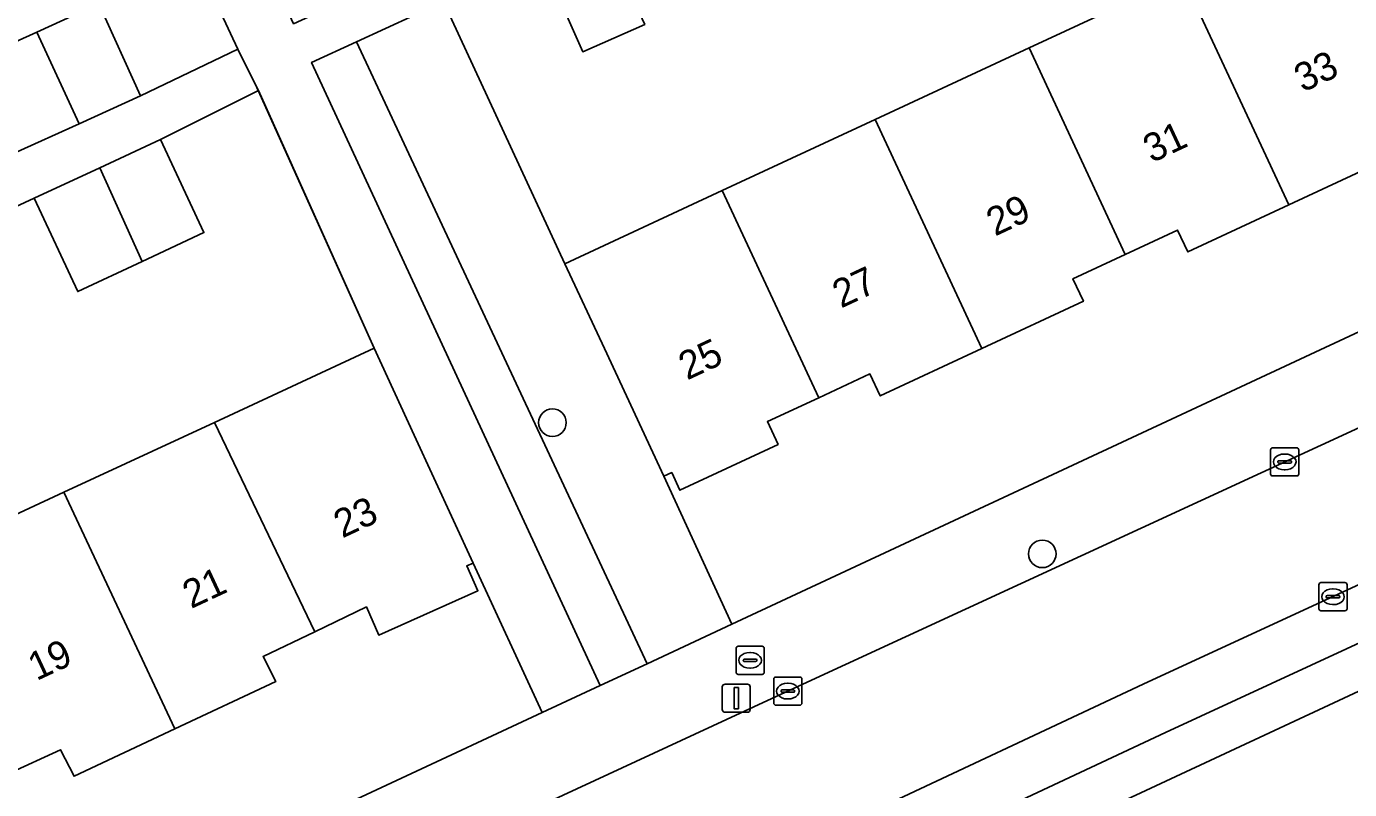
# Model space of a CAD drawing. Extents: x 160030 to 160839, y 385325 to 386450.
# Drawn here: x 160517.92 to 160564.92, y 386110.75 to 386137.86 of the extents above; entities that cross this region are included whole.
import ezdxf

# ---------------------------------------------------------------- set-up
doc = ezdxf.new("R2010")
doc.units = 0
for name, color, linetype in [('IMGEO_Boom', 7, 'Continuous'), ('IMGEO_Brandkraan', 7, 'Continuous'), ('IMGEO_Erf', 7, 'Continuous'), ('IMGEO_Groenvoorziening', 7, 'Continuous'), ('IMGEO_Kolk', 7, 'Continuous'), ('IMGEO_Lichtmast', 7, 'Continuous'), ('IMGEO_Muur', 7, 'Continuous'), ('IMGEO_Pand', 7, 'Continuous'), ('IMGEO_Pand_nummerreeks', 7, 'Continuous'), ('IMGEO_Parkeervlak_open', 7, 'Continuous'), ('IMGEO_Rijbaan_lokaal_open', 7, 'Continuous'), ('IMGEO_Voetpad_open', 7, 'Continuous')]:
    doc.layers.add(name, color=color, linetype=linetype)

msp = doc.modelspace()

# ---------------------------------------------------------------- linework, layer by layer
at = {"layer": 'IMGEO_Boom'}
for centre in [(160536.605, 386123.782), (160554.009, 386119.119)]:
    msp.add_circle(centre, 0.489, dxfattribs=at)
at = {"layer": 'IMGEO_Brandkraan'}
for p, q in [((160543.128, 386114.913), (160543.128, 386115.765)), ((160543.203, 386115.839), (160544.055, 386115.839)), ((160543.616, 386115.619), (160543.641, 386115.619)), ((160544.129, 386115.765), (160544.129, 386114.913)), ((160543.387, 386115.333), (160543.387, 386115.345)), ((160543.825, 386115.296), (160543.427, 386115.296)), ((160543.43, 386115.382), (160543.828, 386115.382)), ((160543.871, 386115.345), (160543.871, 386115.333)), ((160544.055, 386114.839), (160543.203, 386114.839)), ((160543.639, 386115.059), (160543.614, 386115.059))]:
    msp.add_line(p, q, dxfattribs=at)
for points in [[(160543.128, 386114.913), (160543.128, 386115.765)], [(160543.203, 386115.839), (160544.055, 386115.839)], [(160544.129, 386115.765), (160544.129, 386114.913)], [(160544.055, 386114.839), (160543.203, 386114.839)]]:
    msp.add_lwpolyline(points, dxfattribs=at)
for centre, radius, start, end in [((160543.205, 386115.763), 0.0765, 91.552, 178.448), ((160543.205, 386115.763), 0.0765, 91.552, 178.448), ((160544.053, 386115.763), 0.0765, 1.552, 88.448), ((160544.053, 386115.763), 0.0765, 1.552, 88.448), ((160543.427, 386115.342), 0.0403, 85.8775, 175.7526), ((160543.424, 386115.332), 0.0366, 178.938, 274.7102), ((160543.828, 386115.339), 0.043, 264.8664, 352.4533), ((160543.832, 386115.344), 0.0386, 1.7309, 96.639), ((160543.205, 386114.915), 0.0765, 181.552, 268.448), ((160543.205, 386114.915), 0.0765, 181.552, 268.448), ((160544.053, 386114.915), 0.0765, 271.552, 358.448), ((160544.053, 386114.915), 0.0765, 271.552, 358.448)]:
    msp.add_arc(centre, radius, start, end, dxfattribs=at)
for centre, major_axis, ratio, start_param, end_param in [((160543.615, 386115.339), (-0.387, 0.002), 0.722429, 4.712389, 7.853982), ((160543.64, 386115.339), (-0.39, 0.002), 0.717154, 1.570796, 4.712389)]:
    msp.add_ellipse(centre, major_axis=major_axis, ratio=ratio, start_param=start_param, end_param=end_param, dxfattribs=at)
at = {"layer": 'IMGEO_Erf'}
for points in [[(160516.002, 386136.629), (160518.284, 386137.662), (160520.494, 386138.663), (160521.976, 386135.39), (160525.431, 386137.05), (160521.201, 386146.102), (160515.591, 386143.481)], [(160577.341, 386138.194), (160573.75, 386136.522), (160570.161, 386134.851), (160569.742, 386135.75), (160567.86, 386134.874), (160565.982, 386134), (160566.359, 386133.189), (160562.77, 386131.518), (160559.178, 386129.846), (160558.816, 386130.625), (160556.958, 386129.76), (160555.099, 386128.894), (160555.472, 386128.094), (160551.86, 386126.412), (160548.25, 386124.732), (160547.885, 386125.516), (160546.065, 386124.669), (160544.245, 386123.822), (160544.624, 386123.007), (160541.136, 386121.383), (160540.845, 386122.009), (160540.561, 386121.877), (160542.981, 386116.622), (160597.404, 386142.014)], [(160539.887, 386137.93), (160537.68, 386136.958), (160536.216, 386140.279)], [(160532.738, 386138.733), (160537.048, 386129.425), (160542.637, 386132.027), (160548.066, 386134.554), (160553.539, 386137.102), (160558.987, 386139.639)], [(160513.828, 386118.794), (160519.245, 386121.307), (160524.6, 386123.792), (160530.278, 386126.426), (160526.158, 386135.578), (160522.679, 386133.848), (160524.226, 386130.535), (160522.025, 386129.508), (160519.743, 386128.442), (160518.196, 386131.755), (160511.909, 386128.846)], [(160590.352, 386125.946), (160508.525, 386087.791)], [(160500, 386096.569), (160536.242, 386113.478), (160533.785, 386118.794), (160533.56, 386118.693), (160533.956, 386117.809), (160530.437, 386116.233), (160529.999, 386117.236), (160528.162, 386116.355), (160526.323, 386115.474), (160526.774, 386114.584), (160523.192, 386112.902), (160519.611, 386111.221), (160519.133, 386112.159), (160517.268, 386111.303)]]:
    msp.add_lwpolyline(points, dxfattribs=at)
at = {"layer": 'IMGEO_Groenvoorziening'}
for points in [[(160537.048, 386129.425), (160532.738, 386138.733), (160529.649, 386137.316), (160539.966, 386115.215), (160542.981, 386116.622), (160540.561, 386121.877), (160538.451, 386126.411)], [(160529.649, 386137.316), (160528.047, 386136.581), (160538.304, 386114.44), (160539.966, 386115.215)]]:
    msp.add_lwpolyline(points, close=True, dxfattribs=at)
at = {"layer": 'IMGEO_Kolk'}
for p, q in [((160562.121, 386121.962), (160562.121, 386122.814)), ((160562.196, 386122.888), (160563.048, 386122.888)), ((160562.609, 386122.668), (160562.634, 386122.668)), ((160563.122, 386122.814), (160563.122, 386121.962)), ((160562.38, 386122.382), (160562.38, 386122.394)), ((160562.818, 386122.345), (160562.42, 386122.345)), ((160562.423, 386122.431), (160562.821, 386122.431)), ((160562.864, 386122.394), (160562.864, 386122.382)), ((160563.048, 386121.888), (160562.196, 386121.888)), ((160562.632, 386122.108), (160562.607, 386122.108)), ((160563.834, 386117.171), (160563.834, 386118.023)), ((160563.909, 386118.097), (160564.761, 386118.097)), ((160564.835, 386118.023), (160564.835, 386117.171)), ((160564.093, 386117.591), (160564.093, 386117.603)), ((160564.531, 386117.554), (160564.133, 386117.554)), ((160564.136, 386117.64), (160564.534, 386117.64)), ((160564.322, 386117.877), (160564.347, 386117.877)), ((160564.577, 386117.603), (160564.577, 386117.591)), ((160564.761, 386117.097), (160563.909, 386117.097)), ((160564.345, 386117.317), (160564.32, 386117.317)), ((160544.467, 386113.818), (160544.467, 386114.67)), ((160544.542, 386114.744), (160545.394, 386114.744)), ((160545.468, 386114.67), (160545.468, 386113.818)), ((160544.726, 386114.238), (160544.726, 386114.25)), ((160545.164, 386114.201), (160544.766, 386114.201)), ((160544.769, 386114.287), (160545.167, 386114.287)), ((160544.955, 386114.524), (160544.98, 386114.524)), ((160545.21, 386114.25), (160545.21, 386114.238)), ((160545.394, 386113.744), (160544.542, 386113.744)), ((160544.978, 386113.964), (160544.953, 386113.964))]:
    msp.add_line(p, q, dxfattribs=at)
for points in [[(160562.121, 386121.962), (160562.121, 386122.814)], [(160562.196, 386122.888), (160563.048, 386122.888)], [(160563.122, 386122.814), (160563.122, 386121.962)], [(160563.048, 386121.888), (160562.196, 386121.888)], [(160563.834, 386117.171), (160563.834, 386118.023)], [(160563.909, 386118.097), (160564.761, 386118.097)], [(160564.835, 386118.023), (160564.835, 386117.171)], [(160564.761, 386117.097), (160563.909, 386117.097)], [(160544.467, 386113.818), (160544.467, 386114.67)], [(160544.542, 386114.744), (160545.394, 386114.744)], [(160545.468, 386114.67), (160545.468, 386113.818)], [(160545.394, 386113.744), (160544.542, 386113.744)]]:
    msp.add_lwpolyline(points, dxfattribs=at)
for centre, radius, start, end in [((160562.198, 386122.812), 0.0765, 91.552, 178.448), ((160562.198, 386122.812), 0.0765, 91.552, 178.448), ((160563.046, 386122.812), 0.0765, 1.552, 88.448), ((160563.046, 386122.812), 0.0765, 1.552, 88.448), ((160562.42, 386122.391), 0.0403, 85.8775, 175.7526), ((160562.417, 386122.381), 0.0366, 178.938, 274.7102), ((160562.821, 386122.388), 0.043, 264.8664, 352.4533), ((160562.825, 386122.393), 0.0386, 1.7309, 96.639), ((160562.198, 386121.964), 0.0765, 181.552, 268.448), ((160562.198, 386121.964), 0.0765, 181.552, 268.448), ((160563.046, 386121.964), 0.0765, 271.552, 358.448), ((160563.046, 386121.964), 0.0765, 271.552, 358.448), ((160563.911, 386118.021), 0.0765, 91.552, 178.448), ((160563.911, 386118.021), 0.0765, 91.552, 178.448), ((160564.759, 386118.021), 0.0765, 1.552, 88.448), ((160564.759, 386118.021), 0.0765, 1.552, 88.448), ((160564.133, 386117.6), 0.0403, 85.8775, 175.7526), ((160564.13, 386117.59), 0.0366, 178.938, 274.7102), ((160564.534, 386117.597), 0.043, 264.8664, 352.4533), ((160564.538, 386117.602), 0.0386, 1.7309, 96.639), ((160563.911, 386117.173), 0.0765, 181.552, 268.448), ((160563.911, 386117.173), 0.0765, 181.552, 268.448), ((160564.759, 386117.173), 0.0765, 271.552, 358.448), ((160564.759, 386117.173), 0.0765, 271.552, 358.448), ((160544.544, 386114.668), 0.0765, 91.552, 178.448), ((160544.544, 386114.668), 0.0765, 91.552, 178.448), ((160545.392, 386114.668), 0.0765, 1.552, 88.448), ((160545.392, 386114.668), 0.0765, 1.552, 88.448), ((160544.766, 386114.247), 0.0403, 85.8775, 175.7526), ((160544.763, 386114.237), 0.0366, 178.938, 274.7102), ((160545.167, 386114.244), 0.043, 264.8664, 352.4533), ((160545.171, 386114.249), 0.0386, 1.7309, 96.639), ((160544.544, 386113.82), 0.0765, 181.552, 268.448), ((160544.544, 386113.82), 0.0765, 181.552, 268.448), ((160545.392, 386113.82), 0.0765, 271.552, 358.448), ((160545.392, 386113.82), 0.0765, 271.552, 358.448)]:
    msp.add_arc(centre, radius, start, end, dxfattribs=at)
for centre, major_axis, ratio, start_param, end_param in [((160562.608, 386122.388), (-0.387, 0.002), 0.722429, 4.712389, 7.853982), ((160562.633, 386122.388), (-0.39, 0.002), 0.717154, 1.570796, 4.712389), ((160564.321, 386117.597), (-0.387, 0.002), 0.722429, 4.712389, 7.853982), ((160564.346, 386117.597), (-0.39, 0.002), 0.717154, 1.570796, 4.712389), ((160544.954, 386114.244), (-0.387, 0.002), 0.722429, 4.712389, 7.853982), ((160544.979, 386114.244), (-0.39, 0.002), 0.717154, 1.570796, 4.712389)]:
    msp.add_ellipse(centre, major_axis=major_axis, ratio=ratio, start_param=start_param, end_param=end_param, dxfattribs=at)
at = {"layer": 'IMGEO_Lichtmast'}
for p, q in [((160542.64, 386113.592), (160542.64, 386114.392)), ((160542.64, 386114.392), (160542.64, 386113.592)), ((160542.74, 386114.492), (160543.53, 386114.492)), ((160543.53, 386114.492), (160542.74, 386114.492)), ((160543.63, 386114.392), (160543.63, 386113.592)), ((160543.63, 386113.592), (160543.63, 386114.392)), ((160543.53, 386113.492), (160542.74, 386113.492)), ((160542.74, 386113.492), (160543.53, 386113.492))]:
    msp.add_line(p, q, dxfattribs=at)
msp.add_lwpolyline([(160543.06, 386114.367), (160543.21, 386114.367), (160543.21, 386113.617), (160543.06, 386113.617), (160543.06, 386114.367)], dxfattribs=at)
for centre, start, end in [((160542.74, 386114.392), 90, 180), ((160542.74, 386114.392), 90, 180), ((160543.53, 386114.392), 0, 90), ((160543.53, 386114.392), 360, 90), ((160542.74, 386113.592), 180, 270), ((160542.74, 386113.592), 180, 270), ((160543.53, 386113.592), 270, 0), ((160543.53, 386113.592), 270, 0)]:
    msp.add_arc(centre, 0.1, start, end, dxfattribs=at)
at = {"layer": 'IMGEO_Muur'}
for points in [[(160521.201, 386146.102), (160525.431, 386137.05)], [(160526.107, 386135.691), (160530.278, 386126.426)]]:
    msp.add_lwpolyline(points, dxfattribs=at)
at = {"layer": 'IMGEO_Pand'}
for points in [[(160564.457, 386142.185), (160563.264, 386144.748), (160557.794, 386142.2), (160558.987, 386139.639), (160562.77, 386131.518), (160566.359, 386133.189), (160565.982, 386134), (160567.86, 386134.874)], [(160536.216, 386140.279), (160537.68, 386136.958), (160539.887, 386137.93), (160538.354, 386141.221)], [(160553.539, 386137.102), (160556.958, 386129.76), (160558.816, 386130.625), (160559.178, 386129.846), (160562.77, 386131.518), (160558.987, 386139.639)], [(160519.794, 386134.402), (160521.976, 386135.39), (160520.494, 386138.663), (160518.284, 386137.662)], [(160518.284, 386137.662), (160516.002, 386136.629), (160517.484, 386133.356), (160519.794, 386134.402)], [(160548.066, 386134.554), (160551.86, 386126.412), (160555.472, 386128.094), (160555.099, 386128.894), (160556.958, 386129.76), (160553.539, 386137.102)], [(160542.637, 386132.027), (160546.065, 386124.669), (160547.885, 386125.516), (160548.25, 386124.732), (160551.86, 386126.412), (160548.066, 386134.554)], [(160522.025, 386129.508), (160524.226, 386130.535), (160522.679, 386133.848), (160520.523, 386132.842)], [(160520.523, 386132.842), (160518.196, 386131.755), (160519.743, 386128.442), (160522.025, 386129.508)], [(160537.048, 386129.425), (160538.451, 386126.411), (160540.561, 386121.877), (160540.845, 386122.009), (160541.136, 386121.383), (160544.624, 386123.007), (160544.245, 386123.822), (160546.065, 386124.669), (160542.637, 386132.027)], [(160531.697, 386123.338), (160530.278, 386126.426), (160524.6, 386123.792), (160528.162, 386116.355), (160529.999, 386117.236), (160530.437, 386116.233), (160533.956, 386117.809), (160533.56, 386118.693), (160533.785, 386118.794)], [(160519.245, 386121.307), (160523.192, 386112.902), (160526.774, 386114.584), (160526.323, 386115.474), (160528.162, 386116.355), (160524.6, 386123.792)], [(160513.828, 386118.794), (160517.268, 386111.303), (160519.133, 386112.159), (160519.611, 386111.221), (160523.192, 386112.902), (160519.245, 386121.307)]]:
    msp.add_lwpolyline(points, close=True, dxfattribs=at)
at = {"layer": 'IMGEO_Parkeervlak_open'}
for points in [[(160589.259, 386129.212), (160575.478, 386122.746), (160557.594, 386114.485), (160537.106, 386104.874), (160521.749, 386097.883), (160512.134, 386093.411), (160500.587, 386088.09)], [(160558.389, 386112.777), (160576.273, 386121.038), (160587.726, 386126.412)], [(160504.095, 386087.58), (160513.634, 386092.12), (160537.896, 386103.164), (160558.389, 386112.777)]]:
    msp.add_lwpolyline(points, dxfattribs=at)
at = {"layer": 'IMGEO_Rijbaan_lokaal_open'}
for points in [[(160597.522, 386138.755), (160572.287, 386126.845), (160544.887, 386114.205), (160513.924, 386099.86), (160500, 386093.387), (160495.558, 386091.302)], [(160557.594, 386114.485), (160575.478, 386122.746), (160589.259, 386129.212), (160596.291, 386132.512)], [(160497.164, 386086.454), (160498.274, 386086.99), (160500.587, 386088.09), (160512.134, 386093.411), (160521.749, 386097.883), (160537.106, 386104.874), (160557.594, 386114.485)]]:
    msp.add_lwpolyline(points, dxfattribs=at)
at = {"layer": 'IMGEO_Voetpad_open'}
msp.add_lwpolyline([(160528.047, 386136.581), (160529.649, 386137.316), (160532.738, 386138.733), (160532.1, 386140.109), (160529.767, 386139.039), (160527.409, 386137.957), (160517.722, 386158.867), (160515.697, 386157.924), (160517.676, 386153.645), (160519.793, 386149.116), (160521.201, 386146.102), (160525.431, 386137.05), (160526.107, 386135.691), (160526.158, 386135.578), (160530.278, 386126.426), (160531.697, 386123.338), (160533.785, 386118.794), (160536.242, 386113.478), (160538.304, 386114.44)], close=True, dxfattribs=at)
for points in [[(160596.696, 386148.006), (160595.267, 386147.385), (160597.535, 386142.364), (160597.404, 386142.014), (160542.981, 386116.622), (160539.966, 386115.215), (160538.304, 386114.44), (160536.242, 386113.478), (160500, 386096.569), (160479.048, 386086.745), (160470.559, 386082.88), (160465.902, 386080.76)], [(160544.887, 386114.205), (160572.287, 386126.845), (160597.522, 386138.755)], [(160511.909, 386128.846), (160518.196, 386131.755), (160520.523, 386132.842), (160522.679, 386133.848), (160526.158, 386135.578), (160526.107, 386135.691), (160525.431, 386137.05), (160521.976, 386135.39), (160519.794, 386134.402), (160517.484, 386133.356)], [(160587.726, 386126.412), (160576.273, 386121.038), (160558.389, 386112.777), (160537.896, 386103.164), (160513.634, 386092.12), (160504.095, 386087.58)], [(160493.211, 386083.39), (160496.351, 386082.292), (160506.578, 386086.858), (160508.525, 386087.791), (160590.352, 386125.946)], [(160495.558, 386091.302), (160500, 386093.387), (160513.924, 386099.86), (160544.887, 386114.205)]]:
    msp.add_lwpolyline(points, dxfattribs=at)

# ---------------------------------------------------------------- texts
at = {"layer": 'IMGEO_Pand_nummerreeks'}
for s, rotation, p in [('33', 25.0612, (160563.262, 386135.505)), ('31', 25.0635, (160557.896, 386132.996)), ('29', 25.0635, (160552.327, 386130.391)), ('27', 25.0635, (160546.859, 386127.834)), ('25', 25.0635, (160541.391, 386125.277)), ('23', 25.0051, (160529.138, 386119.663)), ('21', 25.0051, (160523.769, 386117.158)), ('19', 25.0051, (160518.277, 386114.597))]:
    msp.add_text(s, height=1, rotation=rotation, dxfattribs=at).set_placement(p)

doc.saveas('drawing.dxf')
